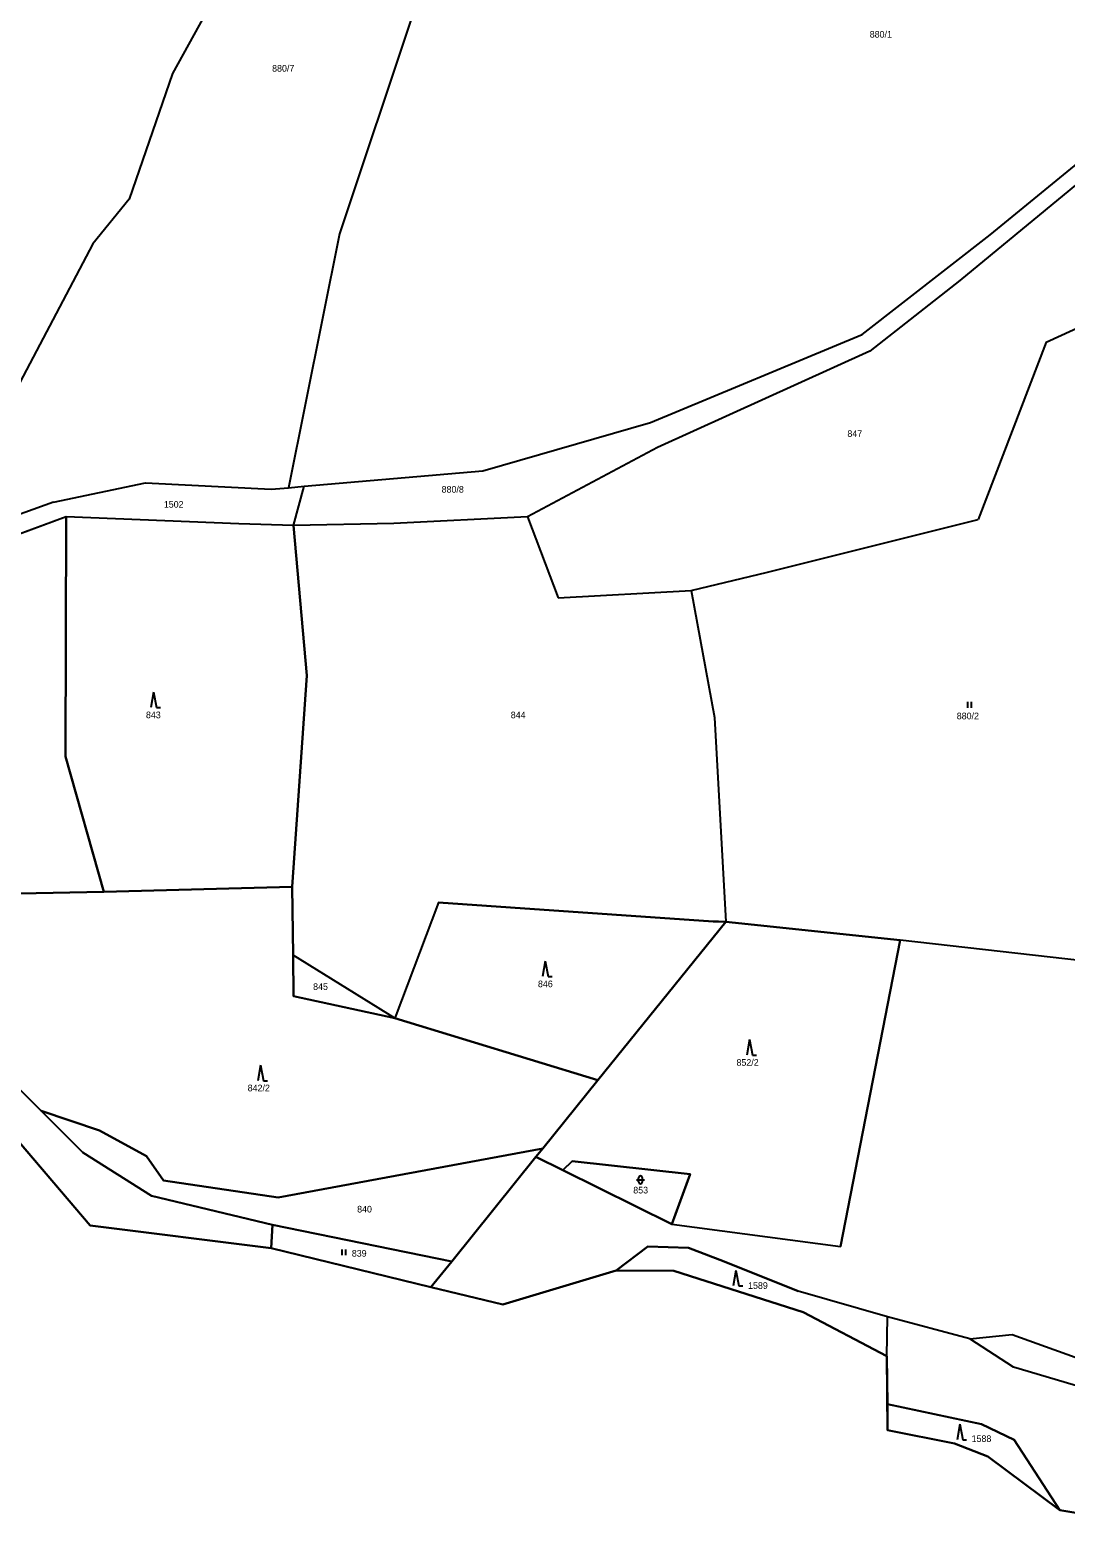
# Model space of a CAD drawing. Extents: x -760642 to -757221, y -1092371 to -1088855.
# Drawn here: x -759978 to -759712.5, y -1092371.2 to -1091984.8 of the extents above; entities that cross this region are included whole.
import ezdxf

# ---------------------------------------------------------------- set-up
doc = ezdxf.new("R2010")
doc.units = 0
for name, color, linetype in [('Vrstva 1', 7, 'Continuous'), ('Vrstva 13', 7, 'Continuous'), ('Vrstva 18', 7, 'Continuous'), ('Vrstva 25', 7, 'Continuous'), ('Vrstva 28', 7, 'Continuous'), ('Vrstva 30', 7, 'Continuous')]:
    doc.layers.add(name, color=color, linetype=linetype)

msp = doc.modelspace()

# ---------------------------------------------------------------- linework, layer by layer
at = {"layer": 'Vrstva 1'}
for p, q in [((-759925.1, -1091966.16), (-759941.47, -1091995.88)), ((-759879.71, -1091980.13), (-759898.65, -1092036.94)), ((-759941.47, -1091995.88), (-759952.6, -1092028.07)), ((-759731.9, -1092037.26), (-759697.95, -1092009.4)), ((-759699.38, -1092015.64), (-759739.65, -1092048.97)), ((-759952.6, -1092028.07), (-759961.88, -1092039.56)), ((-759961.88, -1092039.56), (-759984.9, -1092083.17)), ((-759898.65, -1092036.94), (-759911.78, -1092102.04)), ((-759764.7, -1092062.81), (-759731.9, -1092037.26)), ((-759739.65, -1092048.97), (-759762.76, -1092067.01)), ((-759717.59, -1092064.77), (-759687.38, -1092050.89)), ((-759818.96, -1092085.37), (-759764.7, -1092062.81)), ((-759762.76, -1092067.01), (-759817.17, -1092091.73)), ((-759717.59, -1092064.77), (-759735, -1092110.17)), ((-759861.93, -1092097.73), (-759818.96, -1092085.37)), ((-759817.17, -1092091.73), (-759850.47, -1092109.55)), ((-759907.74, -1092101.69), (-759861.93, -1092097.73)), ((-759971.93, -1092105.74), (-759948.37, -1092100.8)), ((-759948.37, -1092100.8), (-759916.17, -1092102.42)), ((-759916.17, -1092102.42), (-759911.78, -1092102.04)), ((-759911.78, -1092102.04), (-759907.74, -1092101.69)), ((-759910.5, -1092111.73), (-759907.74, -1092101.69)), ((-759971.93, -1092105.74), (-759992.46, -1092113.08)), ((-759968.72, -1092109.54), (-760004.68, -1092122.78)), ((-759968.72, -1092109.54), (-759968.88, -1092170.97)), ((-759924.49, -1092111.3), (-759968.72, -1092109.54)), ((-759850.47, -1092109.55), (-759884.77, -1092111.25)), ((-759850.47, -1092109.55), (-759842.62, -1092130.28)), ((-759910.5, -1092111.73), (-759924.49, -1092111.3)), ((-759884.77, -1092111.25), (-759910.5, -1092111.73)), ((-759910.5, -1092111.73), (-759907.01, -1092150.14)), ((-759788.97, -1092123.73), (-759735, -1092110.17)), ((-759808.5, -1092128.41), (-759788.97, -1092123.73)), ((-759842.62, -1092130.28), (-759808.5, -1092128.41)), ((-759808.5, -1092128.41), (-759802.56, -1092160.92)), ((-759907.01, -1092150.14), (-759910.76, -1092204.36)), ((-759802.56, -1092160.92), (-759799.68, -1092213.33)), ((-759968.88, -1092170.97), (-759959.03, -1092205.59)), ((-759980.74, -1092206.03), (-759959.03, -1092205.59)), ((-759959.03, -1092205.59), (-759923.76, -1092204.67)), ((-759923.76, -1092204.67), (-759910.76, -1092204.36)), ((-759910.76, -1092204.36), (-759910.55, -1092221.82)), ((-759873.32, -1092208.32), (-759884.45, -1092238.04)), ((-759873.32, -1092208.32), (-759854.87, -1092209.6)), ((-759854.87, -1092209.6), (-759802.93, -1092213.21)), ((-759799.68, -1092213.33), (-759832.42, -1092253.89)), ((-759802.93, -1092213.21), (-759801.54, -1092213.26)), ((-759801.54, -1092213.26), (-759799.68, -1092213.33)), ((-759799.68, -1092213.33), (-759754.98, -1092218.05)), ((-759910.55, -1092221.82), (-759910.42, -1092232.36)), ((-759884.45, -1092238.04), (-759910.55, -1092221.82)), ((-759754.98, -1092218.05), (-759770.3, -1092296.56)), ((-759592.89, -1092236.27), (-759754.98, -1092218.05)), ((-759910.42, -1092232.36), (-759884.45, -1092238.04)), ((-760003.19, -1092233.8), (-759975.17, -1092261.75)), ((-759884.45, -1092238.04), (-759832.42, -1092253.89)), ((-759832.42, -1092253.89), (-759846.58, -1092271.43)), ((-759975.17, -1092261.75), (-759964.42, -1092272.47)), ((-759960.17, -1092266.81), (-759975.17, -1092261.75)), ((-759960.17, -1092266.81), (-759948.14, -1092273.34)), ((-759914.41, -1092283.96), (-759846.58, -1092271.43)), ((-759846.58, -1092271.43), (-759848.32, -1092273.58)), ((-759964.42, -1092272.47), (-759946.85, -1092283.5)), ((-759948.14, -1092273.34), (-759943.82, -1092279.59)), ((-759848.32, -1092273.58), (-759869.91, -1092300.33)), ((-759841.44, -1092276.92), (-759848.32, -1092273.58)), ((-759839.06, -1092274.62), (-759841.44, -1092276.92)), ((-759839.06, -1092274.62), (-759808.76, -1092277.96)), ((-759943.82, -1092279.59), (-759914.41, -1092283.96)), ((-759813.52, -1092290.83), (-759841.44, -1092276.92)), ((-759808.76, -1092277.96), (-759813.52, -1092290.83)), ((-759946.85, -1092283.5), (-759915.87, -1092291)), ((-759916.15, -1092296.95), (-759915.87, -1092291)), ((-759915.87, -1092291), (-759869.91, -1092300.33)), ((-759813.52, -1092290.83), (-759770.3, -1092296.56)), ((-759827.79, -1092302.71), (-759819.62, -1092296.55)), ((-759819.62, -1092296.55), (-759809.18, -1092296.91)), ((-759809.18, -1092296.91), (-759800.11, -1092300.34)), ((-759869.91, -1092300.33), (-759875.22, -1092306.91)), ((-759800.11, -1092300.34), (-759781.13, -1092307.95)), ((-759758.2, -1092314.53), (-759781.13, -1092307.95)), ((-759758.4, -1092324.66), (-759758.2, -1092314.53)), ((-759737.12, -1092320.23), (-759758.2, -1092314.53)), ((-759737.12, -1092320.23), (-759726.25, -1092319.11)), ((-759725.93, -1092327.43), (-759737.12, -1092320.23)), ((-759726.25, -1092319.11), (-759664.75, -1092341.12)), ((-759678.18, -1092341.71), (-759725.93, -1092327.43)), ((-759758.26, -1092336.94), (-759734.09, -1092342.07)), ((-759734.09, -1092342.07), (-759725.79, -1092346.11)), ((-759725.79, -1092346.11), (-759714.01, -1092364.1))]:
    msp.add_line(p, q, dxfattribs=at)
at = {"layer": 'Vrstva 13'}
for p, q in [((-760010.17, -1092235.38), (-759962.61, -1092291.11)), ((-759962.61, -1092291.11), (-759916.15, -1092296.95)), ((-759916.15, -1092296.95), (-759875.22, -1092306.91)), ((-759856.84, -1092311.38), (-759827.79, -1092302.71)), ((-759827.79, -1092302.71), (-759812.95, -1092302.78)), ((-759812.95, -1092302.78), (-759779.86, -1092313.36)), ((-759875.22, -1092306.91), (-759856.84, -1092311.38)), ((-759779.86, -1092313.36), (-759758.4, -1092324.66)), ((-759758.4, -1092324.66), (-759758.26, -1092336.94)), ((-759758.26, -1092336.94), (-759758.18, -1092343.59)), ((-759758.18, -1092343.59), (-759741.08, -1092346.99)), ((-759741.08, -1092346.99), (-759732.53, -1092350.33)), ((-759732.53, -1092350.33), (-759714.01, -1092364.1)), ((-759714.01, -1092364.1), (-759671.31, -1092371.2))]:
    msp.add_line(p, q, dxfattribs=at)
at = {"layer": 'Vrstva 25'}
for p, q in [((-759946.312, -1092154.409), (-759947.045, -1092158.409)), ((-759946.312, -1092154.409), (-759945.579, -1092158.409)), ((-759945.579, -1092158.409), (-759944.579, -1092158.409)), ((-759737.717, -1092156.965), (-759737.717, -1092158.465)), ((-759736.695, -1092158.465), (-759736.695, -1092156.965)), ((-759845.922, -1092223.359), (-759846.655, -1092227.359)), ((-759845.922, -1092223.359), (-759845.189, -1092227.359)), ((-759845.189, -1092227.359), (-759844.189, -1092227.359)), ((-759793.562, -1092243.499), (-759794.295, -1092247.499)), ((-759793.562, -1092243.499), (-759792.829, -1092247.499)), ((-759792.829, -1092247.499), (-759791.829, -1092247.499)), ((-759918.882, -1092250.029), (-759919.615, -1092254.029)), ((-759918.882, -1092250.029), (-759918.149, -1092254.029)), ((-759918.149, -1092254.029), (-759917.149, -1092254.029)), ((-759822.52, -1092279.43), (-759820.52, -1092279.43)), ((-759822.02, -1092279.93), (-759822.02, -1092278.93)), ((-759821.02, -1092279.93), (-759821.02, -1092278.93)), ((-759898.077, -1092297.285), (-759898.077, -1092298.785)), ((-759897.055, -1092298.785), (-759897.055, -1092297.285)), ((-759797.062, -1092302.639), (-759797.795, -1092306.639)), ((-759797.062, -1092302.639), (-759796.329, -1092306.639)), ((-759796.329, -1092306.639), (-759795.329, -1092306.639)), ((-759739.672, -1092342.069), (-759740.405, -1092346.069)), ((-759739.672, -1092342.069), (-759738.939, -1092346.069)), ((-759738.939, -1092346.069), (-759737.939, -1092346.069))]:
    msp.add_line(p, q, dxfattribs=at)
for centre, start, end in [((-759821.52, -1092278.93), 0, 180), ((-759821.52, -1092279.93), 180, 0)]:
    msp.add_arc(centre, 0.5, start, end, dxfattribs=at)
at = {"layer": 'Vrstva 28'}
msp.add_lwpolyline([(-759503.56, -1092198.4), (-759531.77, -1092250.24), (-759560.09, -1092348.4), (-759586.24, -1092352.37), (-759638.27, -1092368.06), (-759663.88, -1092370.49), (-759671.31, -1092371.2), (-759714.01, -1092364.1), (-759732.53, -1092350.33), (-759741.08, -1092346.99), (-759758.18, -1092343.59), (-759758.4, -1092324.66), (-759779.86, -1092313.36), (-759812.95, -1092302.78), (-759827.79, -1092302.71), (-759856.84, -1092311.38), (-759875.22, -1092306.91), (-759916.15, -1092296.95), (-759962.61, -1092291.11), (-760010.17, -1092235.38)], dxfattribs=at)
at = {"layer": 'Vrstva 30'}
for points in [[(-759980.74, -1092206.03), (-759959.03, -1092205.59), (-759968.88, -1092170.97), (-759968.72, -1092109.54), (-760004.68, -1092122.78), (-760027.68, -1092118.44), (-759980.74, -1092206.03)], [(-759924.49, -1092111.3), (-759968.72, -1092109.54), (-759968.88, -1092170.97), (-759959.03, -1092205.59), (-759923.76, -1092204.67), (-759910.76, -1092204.36), (-759907.01, -1092150.14), (-759910.5, -1092111.73), (-759924.49, -1092111.3)], [(-759916.15, -1092296.95), (-759915.87, -1092291), (-759946.85, -1092283.5), (-759964.42, -1092272.47), (-759975.17, -1092261.75), (-760003.19, -1092233.8), (-760029.64, -1092202.42), (-760056.58, -1092158.46), (-760064.05, -1092150.77), (-760075.71, -1092145.45), (-760089.55, -1092141.19), (-760092.93, -1092130.24), (-760101.03, -1092121.06), (-760114.55, -1092127.15), (-760110.52, -1092147.09), (-760103.45, -1092147.82), (-760079.51, -1092167.4), (-760053.64, -1092183.38), (-760010.17, -1092235.38), (-759962.61, -1092291.11), (-759916.15, -1092296.95)], [(-759910.76, -1092204.36), (-759923.76, -1092204.67), (-759959.03, -1092205.59), (-759980.74, -1092206.03), (-760004.14, -1092213.98), (-760019.62, -1092206.96), (-760029.64, -1092202.42), (-760003.19, -1092233.8), (-759975.17, -1092261.75), (-759960.17, -1092266.81), (-759948.14, -1092273.34), (-759943.82, -1092279.59), (-759914.41, -1092283.96), (-759846.58, -1092271.43), (-759832.42, -1092253.89), (-759884.45, -1092238.04), (-759910.42, -1092232.36), (-759910.55, -1092221.82), (-759910.76, -1092204.36)], [(-759854.87, -1092209.6), (-759873.32, -1092208.32), (-759884.45, -1092238.04), (-759832.42, -1092253.89), (-759799.68, -1092213.33), (-759801.54, -1092213.26), (-759802.93, -1092213.21), (-759854.87, -1092209.6)], [(-759799.68, -1092213.33), (-759832.42, -1092253.89), (-759846.58, -1092271.43), (-759848.32, -1092273.58), (-759841.44, -1092276.92), (-759839.06, -1092274.62), (-759808.76, -1092277.96), (-759813.52, -1092290.83), (-759770.3, -1092296.56), (-759754.98, -1092218.05), (-759799.68, -1092213.33)], [(-759943.82, -1092279.59), (-759948.14, -1092273.34), (-759960.17, -1092266.81), (-759975.17, -1092261.75), (-759964.42, -1092272.47), (-759946.85, -1092283.5), (-759915.87, -1092291), (-759869.91, -1092300.33), (-759848.32, -1092273.58), (-759846.58, -1092271.43), (-759914.41, -1092283.96), (-759943.82, -1092279.59)], [(-759841.44, -1092276.92), (-759813.52, -1092290.83), (-759808.76, -1092277.96), (-759839.06, -1092274.62), (-759841.44, -1092276.92)], [(-759916.15, -1092296.95), (-759875.22, -1092306.91), (-759869.91, -1092300.33), (-759915.87, -1092291), (-759916.15, -1092296.95)], [(-759827.79, -1092302.71), (-759812.95, -1092302.78), (-759779.86, -1092313.36), (-759758.4, -1092324.66), (-759758.2, -1092314.53), (-759781.13, -1092307.95), (-759800.11, -1092300.34), (-759809.18, -1092296.91), (-759819.62, -1092296.55), (-759827.79, -1092302.71)], [(-759758.257, -1092336.941), (-759758.18, -1092343.59), (-759741.08, -1092346.99), (-759732.53, -1092350.33), (-759714.01, -1092364.1), (-759725.79, -1092346.11), (-759734.09, -1092342.07), (-759758.257, -1092336.941)]]:
    msp.add_lwpolyline(points, dxfattribs=at)

# ---------------------------------------------------------------- texts
at = {"layer": 'Vrstva 18'}
for s, p in [('880/1', (-759762.77, -1091986.68)), ('880/7', (-759915.94, -1091995.41)), ('847', (-759768.5, -1092089.03)), ('880/8', (-759872.5, -1092103.31)), ('1502', (-759943.695, -1092107.16)), ('843', (-759948.274, -1092161.12)), ('844', (-759854.77, -1092161.14)), ('880/2', (-759740.465, -1092161.4)), ('845', (-759905.429, -1092230.77)), ('846', (-759847.808, -1092230.07)), ('852/2', (-759796.924, -1092250.21)), ('842/2', (-759922.2, -1092256.74)), ('853', (-759823.38, -1092282.93)), ('840', (-759894.152, -1092287.81)), ('839', (-759895.51, -1092299.13)), ('1589', (-759793.95, -1092307.38)), ('1588', (-759736.658, -1092346.63))]:
    msp.add_text(s, height=1.7, dxfattribs=at).set_placement(p)

doc.saveas('drawing.dxf')
